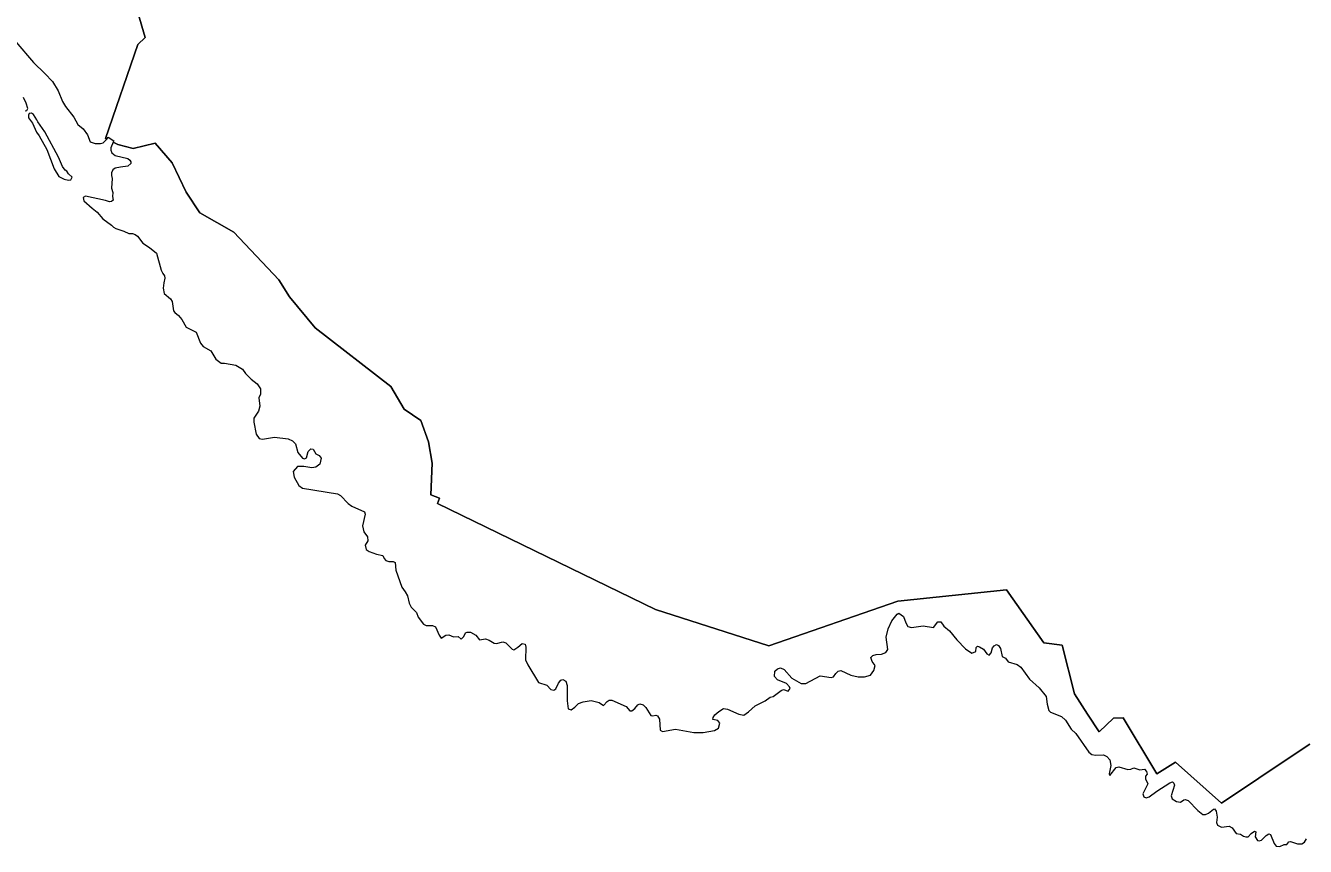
# Model space of a CAD drawing. Extents: x 369010 to 739155, y 6377141 to 6616555.
# Drawn here: x 466490 to 473730, y 6536996 to 6541640 of the extents above; entities that cross this region are included whole.
import ezdxf

# ---------------------------------------------------------------- set-up
doc = ezdxf.new("R2010")
doc.units = 0
doc.header["$LTSCALE"] = 40
doc.layers.add('1', color=7, linetype='Continuous', lineweight=13)

msp = doc.modelspace()

# ---------------------------------------------------------------- linework, layer by layer
at = {"layer": '1'}
for points in [[(466913.27, 6540972.24), (466928.49, 6540977.04), (466942.56, 6540988.95), (466949.35, 6540997.72), (466941.74, 6541001.2), (467125.61, 6541532.8), (467167.65, 6541572.19), (467074.97, 6541889.79)], [(467074.97, 6541889.79), (467167.65, 6541572.19), (467125.61, 6541532.8), (466941.74, 6541001.2), (466949.35, 6540997.72), (466958.29, 6541009.31), (466989.4, 6540988.62), (466986.09, 6540980.35), (467013.07, 6540967.77), (467099.63, 6540944.93), (467223.75, 6540975.05), (467318.92, 6540863.67), (467398.69, 6540698), (467476.64, 6540580.98), (467668.13, 6540470.92), (467923.34, 6540201.48), (467983.75, 6540105.66), (468127.74, 6539930.39), (468556.72, 6539597.06), (468631.2, 6539469.29), (468727.03, 6539405.58), (468769.56, 6539284.92), (468790.75, 6539164.27), (468781.97, 6538984.7), (468831.63, 6538966.99), (468820.87, 6538935.05), (470053.21, 6538336.25), (470695.03, 6538130.53), (471423.91, 6538383.42), (472039.92, 6538448.47), (472250.11, 6538147.74), (472354.54, 6538133.68), (472423.39, 6537858.78), (472496.71, 6537744.58), (472564.07, 6537644.45), (472644.01, 6537720.74), (472699.78, 6537722.57), (472890.28, 6537406.45), (472994.71, 6537471.99), (473256.04, 6537240.12), (473677.42, 6537523.63), (473754.21, 6537575.1)], [(466435.46, 6541546.87), (466535.26, 6541430.19), (466600.13, 6541369.45), (466642.5, 6541322.94), (466674.12, 6541269.98), (466698.44, 6541210.23), (466716.65, 6541181.27), (466763.82, 6541122.18), (466785.5, 6541079.48), (466815.46, 6541055.32), (466839.95, 6541022.05), (466855.18, 6540982.99), (466884.47, 6540973.39), (466913.27, 6540972.24)], [(466487.1, 6541157.44), (466497.52, 6541159.92), (466502.32, 6541170.01), (466494.54, 6541200.47), (466478.99, 6541232.08)], [(473754.21, 6537575.1), (473677.42, 6537523.63), (473256.04, 6537240.12), (472994.71, 6537471.99), (472890.28, 6537406.45), (472699.78, 6537722.57), (472644.01, 6537720.74), (472564.07, 6537644.45), (472496.71, 6537744.58), (472423.39, 6537858.78), (472354.54, 6538133.68), (472250.11, 6538147.74), (472039.92, 6538448.47), (471423.91, 6538383.42), (470695.03, 6538130.53), (470053.21, 6538336.25), (468820.87, 6538935.05), (468831.63, 6538966.99), (468781.97, 6538984.7), (468790.75, 6539164.27), (468769.56, 6539284.92), (468727.03, 6539405.58), (468631.2, 6539469.29), (468556.72, 6539597.06), (468127.74, 6539930.39), (467983.75, 6540105.66), (467923.34, 6540201.48), (467668.13, 6540470.92), (467476.64, 6540580.98), (467398.69, 6540698), (467318.92, 6540863.67), (467223.75, 6540975.05), (467099.63, 6540944.93), (467013.07, 6540967.77), (466986.09, 6540980.35), (466973.02, 6540948.07), (466973.02, 6540935.16), (466979.14, 6540920.6), (466996.68, 6540904.71), (467069.34, 6540888.33), (467080.43, 6540878.73), (467086.39, 6540868.3), (467086.05, 6540860.19), (467069.5, 6540843.47), (467026.8, 6540839.34), (466996.35, 6540832.72), (466984.1, 6540824.44), (466976.82, 6540806.73), (466976.82, 6540791.17), (466980.79, 6540775.45), (466977.32, 6540719.84), (466984.77, 6540695.68), (466982.45, 6540672.01), (466985.1, 6540651.16), (466976.99, 6540644.21), (466965.07, 6540642.22), (466943.22, 6540650), (466830.02, 6540675.49), (466816.61, 6540667.05), (466819.92, 6540648.84), (466866.27, 6540606.14), (466894.4, 6540584.63), (466928.16, 6540546.39), (466977.32, 6540511.14), (466988.08, 6540500.05), (467001.15, 6540491.45), (467046.5, 6540476.55), (467075.13, 6540463.31), (467095.98, 6540462.81), (467110.38, 6540457.68), (467123.29, 6540449.08), (467154.41, 6540408.36), (467191.15, 6540384.53), (467231.86, 6540352.59), (467257.19, 6540255.77), (467266.29, 6540237.4)], [(467266.29, 6540237.4), (467276.38, 6540224.65), (467278.37, 6540210.59), (467271.58, 6540183.61), (467268.94, 6540153.49), (467274.89, 6540123.2), (467309.98, 6540092.91), (467319.25, 6540079.51), (467327.36, 6540026.38), (467334.15, 6540015.62), (467355.66, 6539998.91), (467374.36, 6539976.07), (467399.35, 6539934.36), (467455.13, 6539905.4), (467479.95, 6539842.84), (467495.35, 6539823.47), (467539.04, 6539799.97), (467567.01, 6539753.3), (467596.47, 6539729.8), (467616, 6539729.8), (467679.22, 6539718.87), (467718.11, 6539696.86), (467735, 6539671.21), (467765.95, 6539639.6), (467800.2, 6539612.12), (467818.91, 6539584.49), (467819.57, 6539555.03), (467810.3, 6539533.51), (467816.26, 6539486.51), (467807.49, 6539457.54), (467781.34, 6539417.82), (467780.67, 6539396.31), (467795.4, 6539329.11), (467810.96, 6539304.29), (467829.66, 6539299.65), (467899.18, 6539312.07), (467975.14, 6539301.31), (467999.97, 6539289.89), (468018.17, 6539273.01), (468030.92, 6539224.68), (468056.4, 6539191.74), (468067.99, 6539189.1), (468078.58, 6539195.05), (468088.68, 6539229.48), (468103.57, 6539244.87), (468116.98, 6539244.21), (468133.03, 6539217.23), (468151.9, 6539207.96), (468162.66, 6539193.07), (468155.21, 6539158.15), (468133.2, 6539142.42), (468109.7, 6539138.45), (468064.68, 6539144.58), (468029.1, 6539144.58), (468003.61, 6539117.6), (468010.23, 6539084.66), (468035.88, 6539037.66), (468055.91, 6539022.93), (468255.17, 6538991.32), (468272.72, 6538981.89), (468315.09, 6538935.54), (468336.6, 6538919.99), (468408.43, 6538889.7), (468411.74, 6538875.63), (468395.69, 6538810.42), (468404.46, 6538775.5), (468424.49, 6538747.37), (468426.64, 6538724.53), (468410.42, 6538699.54), (468417.87, 6538675.37), (468433.26, 6538665.28), (468475.63, 6538649.22), (468511.21, 6538642.44), (468519.32, 6538625.72), (468529.08, 6538613.97), (468545.47, 6538608.34), (468570.63, 6538608.34), (468581.38, 6538602.72), (468584.53, 6538558.53), (468619.12, 6538461.87), (468637.99, 6538436.55), (468650.07, 6538413.21), (468660.16, 6538372.83), (468671.42, 6538348.83), (468701.04, 6538319.21), (468711.8, 6538292.73), (468740.93, 6538253.67), (468757.31, 6538245.39), (468791.41, 6538246.05), (468809.61, 6538238.44), (468829.8, 6538190.45), (468841.22, 6538174.06), (468868.37, 6538191.93), (468885.41, 6538192.6), (468911.23, 6538181.84), (468937.05, 6538183.16), (468954.1, 6538169.26), (468968.66, 6538183.16), (468978.76, 6538203.35), (468988.19, 6538207.82)], [(471269.5, 6537964.86), (471287.87, 6537992.01), (471296.64, 6538019.81), (471279.1, 6538041.82), (471272.15, 6538063.83), (471282.24, 6538075.92), (471301.11, 6538080.88), (471331.4, 6538083.53), (471356.06, 6538093.46), (471368.14, 6538109.35), (471359.2, 6538179.36), (471369.3, 6538226.69), (471390.15, 6538272.04), (471419.78, 6538309.94), (471429.38, 6538316.23), (471457.02, 6538297.36), (471469.1, 6538260.78), (471481.01, 6538240.59), (471502.53, 6538233.64), (471568.07, 6538243.08), (471626.16, 6538234.8), (471650.16, 6538267.07), (471667.21, 6538267.07), (471685.41, 6538242.41), (471717.02, 6538215.27), (471758.07, 6538164.79), (471807.88, 6538114.31), (471843.8, 6538089.16), (471865.31, 6538097.93), (471867.8, 6538121.26), (471874.75, 6538128.88), (471887.33, 6538125.07), (471908.18, 6538112.49), (471927.87, 6538084.69), (471941.11, 6538078.4), (471953.03, 6538090.98), (471959.32, 6538118.78), (471968.75, 6538130.2), (471982.16, 6538137.65), (471994.74, 6538133.35), (472004.83, 6538115.64), (472015.59, 6538070.79), (472034.46, 6538060.03), (472048.36, 6538040.5), (472098.84, 6538025.93), (472119.69, 6538010.87), (472168.85, 6537942.02), (472223.8, 6537893.53), (472264.18, 6537844.21), (472269.14, 6537800.02), (472278.58, 6537764.77), (472287.51, 6537754.67), (472349.58, 6537731.83), (472372.25, 6537710.32), (472404.53, 6537659.84), (472431.67, 6537634.52), (472504.16, 6537529.75), (472521.87, 6537515.35), (472542.06, 6537512.71), (472588.73, 6537514.03), (472607.1, 6537503.93), (472623.49, 6537486.23), (472629.11, 6537454.12), (472619.68, 6537406.12), (472622.83, 6537396.69), (472658.74, 6537441.54), (472674.46, 6537445.35), (472725.6, 6537431.94), (472742.82, 6537433.1), (472759.2, 6537440.05), (472792.63, 6537428.63), (472819.78, 6537432.44), (472831.69, 6537419.86), (472834.84, 6537404.63), (472826.06, 6537392.72), (472824.74, 6537378.15), (472839.3, 6537349.68), (472811, 6537294.24), (472815.97, 6537277.19), (472829.87, 6537270.9), (472846.26, 6537275.87), (472889.12, 6537308.81), (472962.44, 6537354.82), (472977.5, 6537361.1), (472986.27, 6537354.15), (472990.08, 6537341.58), (472971.21, 6537282.82), (472976.18, 6537265.77), (473000.17, 6537250.71), (473023.51, 6537246.91), (473041.88, 6537259.49), (473050.65, 6537261.97), (473065.88, 6537255.68), (473121.32, 6537199.57), (473149.79, 6537177.4), (473164.19, 6537177.4), (473181.9, 6537183.19), (473211.03, 6537207.19), (473216.65, 6537207.85), (473224.27, 6537194.44)], [(468988.19, 6538207.82), (469006.56, 6538208.48), (469036.85, 6538191.44), (469058.2, 6538165.45), (469092.96, 6538169.92), (469112.49, 6538162.97), (469140.29, 6538146.59), (469154.19, 6538144.1), (469190.11, 6538152.88), (469206.49, 6538147.91), (469242.41, 6538111.83), (469253.16, 6538108.69), (469274.68, 6538122.59), (469299.34, 6538144.1), (469315.72, 6538140.3), (469320.03, 6538123.25), (469318.87, 6538051.92), (469331.45, 6538023.62), (469392.02, 6537923.82), (469438.2, 6537908.26), (469461.53, 6537883.77), (469477.92, 6537879.3), (469490.5, 6537888.07), (469505.72, 6537919.68), (469517.64, 6537936.07), (469530.22, 6537939.87), (469546.11, 6537931.76), (469554.22, 6537907.1), (469554.88, 6537820.05), (469560.01, 6537773.37), (469576.39, 6537768.24), (469596.58, 6537782.81), (469618.6, 6537804.82), (469645.08, 6537813.1), (469690.59, 6537821.21), (469735.28, 6537809.95), (469759.28, 6537793.57), (469779.47, 6537814.92), (469791.55, 6537823.19), (469806.61, 6537823.19), (469886.88, 6537788.44), (469907.73, 6537763.78), (469919.15, 6537763.78), (469936.86, 6537775.86), (469954.4, 6537796.71), (469965.16, 6537801.68), (469983.53, 6537796.71), (469999.26, 6537781.48), (470026.4, 6537736.63), (470037.82, 6537734.81), (470055.36, 6537737.96), (470064.3, 6537734.81), (470075.55, 6537715.95), (470080.02, 6537652.72), (470093.26, 6537646.43), (470167.08, 6537659.18), (470269.86, 6537640.81), (470322.98, 6537640.81), (470387.86, 6537650.9), (470410.04, 6537664.8), (470417.65, 6537692.61), (470406.23, 6537708.99), (470377.27, 6537714.62), (470379.75, 6537725.38), (470388.52, 6537739.94), (470411.36, 6537759.8), (470437.84, 6537775.53), (470461.84, 6537772.38), (470524.23, 6537743.92), (470553.2, 6537738.29), (470579.84, 6537757.82), (470617.08, 6537791.91), (470674.35, 6537819.72), (470701.49, 6537841.07), (470718.54, 6537844.87), (470764.05, 6537877.81), (470777.29, 6537882.77), (470804.43, 6537875.16), (470816.35, 6537888.4), (470811.38, 6537899.16), (470795.5, 6537916.87), (470743.2, 6537938.88), (470727.47, 6537957.91), (470729.29, 6537988.2), (470743.86, 6538001.44), (470761.57, 6538005.74), (470782.26, 6537997.63), (470825.29, 6537948.48), (470877.09, 6537918.19), (470904.23, 6537917.53), (470984.34, 6537960.39), (471046.9, 6537950.96), (471060.8, 6537954.77), (471073.38, 6537974.3), (471086.62, 6537986.88), (471101.68, 6537990.68), (471158.45, 6537964.86), (471200.15, 6537955.43), (471236.73, 6537955.43), (471269.5, 6537964.86)], [(473224.27, 6537194.44), (473231.71, 6537161.01), (473226.75, 6537130.72), (473233.04, 6537116.32), (473255.05, 6537105.57), (473298.08, 6537110.03), (473315.13, 6537101.76), (473337.8, 6537069.16), (473363.12, 6537064.85), (473380.17, 6537053.43), (473393.41, 6537050.95), (473405.99, 6537050.95), (473423.04, 6537069.82), (473441.24, 6537081.9), (473449.52, 6537079.25), (473446.37, 6537049.63), (473458.29, 6537029.43), (473467.72, 6537026.95), (473482.29, 6537031.92), (473508.11, 6537058.4), (473523.33, 6537067.33), (473533.43, 6537063.53), (473552.96, 6537013.05), (473565.04, 6536996.66), (473585.23, 6536996), (473610.39, 6537006.1), (473624.29, 6537007.42), (473635.54, 6537021.82), (473645.64, 6537024.47), (473686.02, 6537011.06), (473709.36, 6537010.57), (473724.59, 6537019.34), (473736.5, 6537038.21)]]:
    msp.add_lwpolyline(points, dxfattribs=at)
msp.add_lwpolyline([(466652.6, 6540828.41), (466678.58, 6540786.87), (466709.04, 6540770.98), (466732.87, 6540765.36), (466746.44, 6540766.85), (466754.72, 6540782.4), (466733.86, 6540800.61), (466724.26, 6540815.83), (466714.99, 6540821.46), (466698.61, 6540842.65), (466676.6, 6540895.28), (466598.48, 6541038.6), (466558.76, 6541096.03), (466554.62, 6541107.29), (466535.42, 6541136.09), (466523.51, 6541143.53), (466511.26, 6541143.2), (466506.13, 6541133.6), (466506.63, 6541116.89), (466529.96, 6541086.76), (466552.3, 6541037.11), (466567.86, 6541015.1), (466611.06, 6540937.98)], close=True, dxfattribs=at)

doc.saveas('drawing.dxf')
